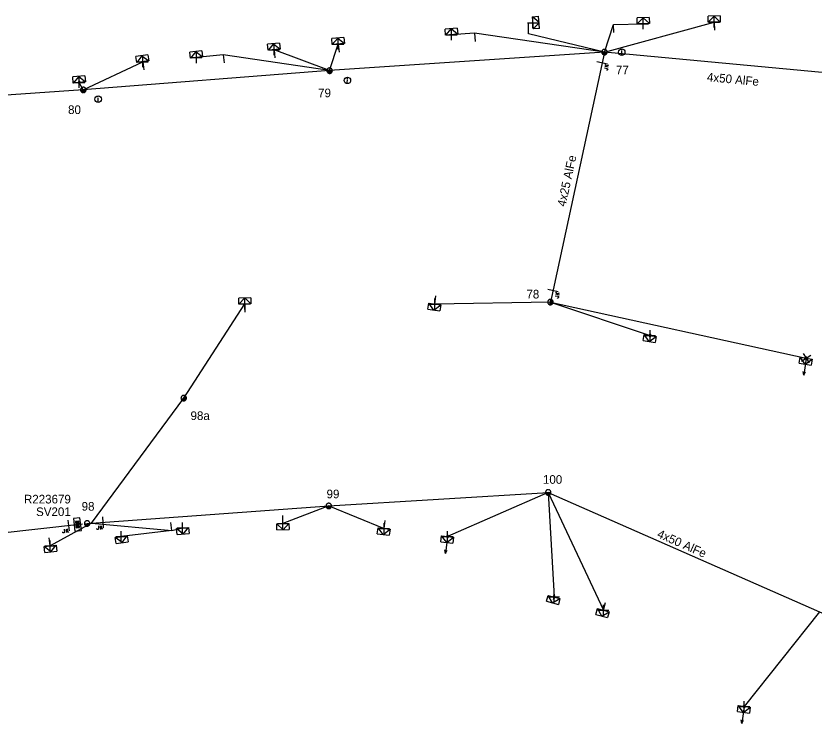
# Model space of a CAD drawing. Extents: x -544780 to -541582, y -1198995 to -1196551.
# Drawn here: x -541744 to -541651.7, y -1198813.7 to -1198730.4 of the extents above; entities that cross this region are included whole.
import ezdxf

# ---------------------------------------------------------------- set-up
doc = ezdxf.new("R2010")
doc.units = 0
for name, color, linetype in [('Vrstva 1', 7, 'Continuous'), ('Vrstva 10', 7, 'Continuous'), ('Vrstva 13', 7, 'Continuous'), ('Vrstva 14', 7, 'Continuous'), ('Vrstva 15', 7, 'Continuous'), ('Vrstva 18', 7, 'Continuous'), ('Vrstva 2', 7, 'Continuous'), ('Vrstva 28', 7, 'Continuous'), ('Vrstva 29', 7, 'Continuous'), ('Vrstva 30', 7, 'Continuous'), ('Vrstva 31', 7, 'Continuous'), ('Vrstva 34', 7, 'Continuous'), ('Vrstva 36', 7, 'Continuous'), ('Vrstva 52', 7, 'Continuous'), ('Vrstva 54', 7, 'Continuous'), ('Vrstva 59', 7, 'Continuous'), ('Vrstva 8', 7, 'Continuous'), ('Vrstva 9', 7, 'Continuous')]:
    doc.layers.add(name, color=color, linetype=linetype)

# ---------------------------------------------------------------- blocks, each defined once
blk = doc.blocks.new('NN440')
at = {"layer": 'Vrstva 2'}
for points in [[(0.63, 0), (0.63, 0.06), (0.62, 0.13), (0.6, 0.19), (0.58, 0.25), (0.55, 0.31), (0.51, 0.37), (0.47, 0.42), (0.42, 0.46), (0.37, 0.51), (0.32, 0.54), (0.26, 0.57), (0.2, 0.59), (0.13, 0.61), (0.07, 0.62), (0, 0.63), (-0.06, 0.62), (-0.13, 0.61), (-0.19, 0.59), (-0.26, 0.57), (-0.31, 0.54), (-0.37, 0.51), (-0.42, 0.46), (-0.47, 0.42), (-0.51, 0.37), (-0.54, 0.31), (-0.57, 0.25), (-0.6, 0.19), (-0.62, 0.13), (-0.63, 0.06), (-0.63, 0), (-0.63, -0.07), (-0.62, -0.14), (-0.6, -0.2), (-0.57, -0.26), (-0.54, -0.32), (-0.51, -0.37), (-0.47, -0.43), (-0.42, -0.47), (-0.37, -0.51), (-0.31, -0.55), (-0.26, -0.58), (-0.19, -0.6), (-0.13, -0.62), (-0.06, -0.63), (0, -0.63), (0.07, -0.63), (0.13, -0.62), (0.2, -0.6), (0.26, -0.58), (0.32, -0.55), (0.37, -0.51), (0.42, -0.47), (0.47, -0.43), (0.51, -0.37), (0.55, -0.32), (0.58, -0.26), (0.6, -0.2), (0.62, -0.14), (0.63, -0.07), (0.63, 0)], [(-0.63, 0), (0.63, 0)], [(-0.6, -0.18), (0.57, -0.18)], [(-0.51, -0.32), (0.5, -0.32)], [(-0.37, -0.47), (0.35, -0.47)]]:
    blk.add_lwpolyline(points, dxfattribs=at)
blk = doc.blocks.new('NN560')
at = {"layer": 'Vrstva 2'}
for points in [[(1.999, -0.001), (1.59, 0.141)], [(0, -0.001), (1.999, -0.001)], [(1.999, -0.001), (1.59, -0.134)]]:
    blk.add_lwpolyline(points, dxfattribs=at)
blk = doc.blocks.new('NN840')
at = {"layer": 'Vrstva 15'}
for points in [[(0.003, 0.619), (0.003, -0.631)], [(-0.745, -0.71), (-0.745, -0.66)], [(-0.73, -0.764), (-0.745, -0.71)], [(-0.657, -0.798), (-0.73, -0.764)], [(-0.627, -0.798), (-0.657, -0.798)], [(-0.558, -0.764), (-0.627, -0.798)], [(-0.538, -0.71), (-0.558, -0.764)], [(-0.538, -0.385), (-0.538, -0.71)], [(-0.332, -0.385), (-0.332, -0.798)], [(-0.332, -0.641), (-0.125, -0.385)], [(-0.263, -0.557), (-0.091, -0.798)]]:
    blk.add_lwpolyline(points, dxfattribs=at)
blk = doc.blocks.new('NN770')
at = {"layer": 'Vrstva 10'}
for p, q in [((0.002, 0.187), (0.002, 0.263)), ((0.002, -0.276), (0.002, 0.111))]:
    blk.add_line(p, q, dxfattribs=at)
blk.add_circle((0, -0.008), 0.375, dxfattribs=at)
blk = doc.blocks.new('NN800')
at = {"layer": 'Vrstva 1'}
for points in [[(-0.442, 0.442), (0.442, -0.442)], [(-0.442, -0.442), (0.442, 0.442)]]:
    blk.add_lwpolyline(points, dxfattribs=at)
blk = doc.blocks.new('NN620')
at = {"layer": 'Vrstva 8'}
for points in [[(0.752, 0.004), (-0.748, 0.004)], [(-0.748, 0.004), (-0.748, -0.746)], [(0.752, -0.746), (0.752, 0.004)], [(-0.748, -0.746), (0.752, -0.746)], [(0.368, -0.18), (-0.376, -0.18)], [(-0.376, -0.18), (-0.376, -0.558)], [(-0.376, -0.558), (0.368, -0.558)], [(0.321, -0.227), (-0.329, -0.227)], [(-0.329, -0.227), (-0.329, -0.51)], [(-0.329, -0.51), (0.321, -0.51)], [(0.274, -0.274), (-0.281, -0.274)], [(-0.281, -0.274), (-0.281, -0.463)], [(-0.281, -0.463), (0.274, -0.463)], [(0.227, -0.321), (-0.234, -0.321)], [(-0.234, -0.321), (-0.234, -0.416)], [(-0.234, -0.416), (0.227, -0.416)], [(-0.193, -0.369), (0.185, -0.369)], [(0.227, -0.416), (0.227, -0.321)], [(0.274, -0.463), (0.274, -0.274)], [(0.321, -0.51), (0.321, -0.227)], [(0.368, -0.558), (0.368, -0.18)]]:
    blk.add_lwpolyline(points, dxfattribs=at)
blk = doc.blocks.new('NN630')
at = {"layer": 'Vrstva 9'}
for points in [[(-0.003, -0.7), (-0.703, 0)], [(-0.703, -0.7), (-0.703, 0), (0.697, 0), (0.697, -0.7)], [(-0.703, -0.7), (0.697, -0.7)], [(-0.003, -0.7), (0.697, 0)]]:
    blk.add_lwpolyline(points, dxfattribs=at)
blk = doc.blocks.new('NN500')
at = {"layer": 'Vrstva 2'}
for points in [[(0, -0.24), (0.02, -0.23), (0.05, -0.23), (0.07, -0.22), (0.09, -0.22), (0.12, -0.2), (0.14, -0.19), (0.16, -0.18), (0.17, -0.16), (0.19, -0.14), (0.2, -0.12), (0.21, -0.1), (0.22, -0.07), (0.23, -0.05), (0.23, -0.02), (0.23, 0), (0.23, 0.02), (0.23, 0.05), (0.22, 0.07), (0.21, 0.1), (0.2, 0.12), (0.19, 0.14), (0.17, 0.16), (0.16, 0.17), (0.14, 0.19), (0.12, 0.2), (0.09, 0.21), (0.07, 0.22), (0.05, 0.23), (0.02, 0.23), (0, 0.23), (-0.03, 0.23), (-0.05, 0.23), (-0.07, 0.22), (-0.1, 0.21), (-0.12, 0.2), (-0.14, 0.19), (-0.16, 0.17), (-0.18, 0.16), (-0.19, 0.14), (-0.2, 0.12), (-0.22, 0.1), (-0.22, 0.07), (-0.23, 0.05), (-0.23, 0.02), (-0.24, 0), (-0.23, -0.02), (-0.23, -0.05), (-0.22, -0.07), (-0.22, -0.1), (-0.2, -0.12), (-0.19, -0.14), (-0.18, -0.16), (-0.16, -0.18), (-0.14, -0.19), (-0.12, -0.2), (-0.1, -0.22), (-0.07, -0.22), (-0.05, -0.23), (-0.03, -0.23), (0, -0.24)], [(0, -0.24), (0.02, -0.23), (0.05, -0.23), (0.07, -0.22), (0.09, -0.22), (0.12, -0.2), (0.14, -0.19), (0.16, -0.18), (0.17, -0.16), (0.19, -0.14), (0.2, -0.12), (0.21, -0.1), (0.22, -0.07), (0.23, -0.05), (0.23, -0.02), (0.23, 0), (0.23, 0.02), (0.23, 0.05), (0.22, 0.07), (0.21, 0.1), (0.2, 0.12), (0.19, 0.14), (0.17, 0.16), (0.16, 0.17), (0.14, 0.19), (0.12, 0.2), (0.09, 0.21), (0.07, 0.22), (0.05, 0.23), (0.02, 0.23), (0, 0.23), (-0.03, 0.23), (-0.05, 0.23), (-0.07, 0.22), (-0.1, 0.21), (-0.12, 0.2), (-0.14, 0.19), (-0.16, 0.17), (-0.18, 0.16), (-0.19, 0.14), (-0.2, 0.12), (-0.22, 0.1), (-0.22, 0.07), (-0.23, 0.05), (-0.23, 0.02), (-0.24, 0), (-0.23, -0.02), (-0.23, -0.05), (-0.22, -0.07), (-0.22, -0.1), (-0.2, -0.12), (-0.19, -0.14), (-0.18, -0.16), (-0.16, -0.18), (-0.14, -0.19), (-0.12, -0.2), (-0.1, -0.22), (-0.07, -0.22), (-0.05, -0.23), (-0.03, -0.23), (0, -0.24)], [(0, -0.21), (0.02, -0.2), (0.04, -0.2), (0.06, -0.2), (0.08, -0.19), (0.1, -0.18), (0.12, -0.17), (0.14, -0.15), (0.15, -0.14), (0.16, -0.12), (0.18, -0.1), (0.19, -0.08), (0.19, -0.06), (0.2, -0.04), (0.2, -0.02), (0.2, 0), (0.2, 0.02), (0.2, 0.04), (0.19, 0.06), (0.19, 0.08), (0.18, 0.1), (0.16, 0.12), (0.15, 0.14), (0.14, 0.15), (0.12, 0.17), (0.1, 0.18), (0.08, 0.19), (0.06, 0.19), (0.04, 0.2), (0.02, 0.2), (0, 0.2), (-0.02, 0.2), (-0.04, 0.2), (-0.06, 0.19), (-0.08, 0.19), (-0.1, 0.18), (-0.12, 0.17), (-0.14, 0.15), (-0.15, 0.14), (-0.17, 0.12), (-0.18, 0.1), (-0.19, 0.08), (-0.2, 0.06), (-0.2, 0.04), (-0.21, 0.02), (-0.21, 0), (-0.21, -0.02), (-0.2, -0.04), (-0.2, -0.06), (-0.19, -0.08), (-0.18, -0.1), (-0.17, -0.12), (-0.15, -0.14), (-0.14, -0.15), (-0.12, -0.17), (-0.1, -0.18), (-0.08, -0.19), (-0.06, -0.2), (-0.04, -0.2), (-0.02, -0.2), (0, -0.21)], [(0, -0.18), (0.02, -0.18), (0.04, -0.17), (0.05, -0.17), (0.07, -0.16), (0.09, -0.15), (0.1, -0.14), (0.12, -0.13), (0.13, -0.12), (0.14, -0.1), (0.15, -0.09), (0.16, -0.07), (0.17, -0.05), (0.17, -0.04), (0.17, -0.02), (0.17, 0), (0.17, 0.02), (0.17, 0.04), (0.17, 0.05), (0.16, 0.07), (0.15, 0.09), (0.14, 0.1), (0.13, 0.12), (0.12, 0.13), (0.1, 0.14), (0.09, 0.15), (0.07, 0.16), (0.05, 0.17), (0.04, 0.17), (0.02, 0.17), (0, 0.18), (-0.02, 0.17), (-0.04, 0.17), (-0.06, 0.17), (-0.07, 0.16), (-0.09, 0.15), (-0.1, 0.14), (-0.12, 0.13), (-0.13, 0.12), (-0.14, 0.1), (-0.15, 0.09), (-0.16, 0.07), (-0.17, 0.05), (-0.17, 0.04), (-0.18, 0.02), (-0.18, 0), (-0.18, -0.02), (-0.17, -0.04), (-0.17, -0.05), (-0.16, -0.07), (-0.15, -0.09), (-0.14, -0.1), (-0.13, -0.12), (-0.12, -0.13), (-0.1, -0.14), (-0.09, -0.15), (-0.07, -0.16), (-0.06, -0.17), (-0.04, -0.17), (-0.02, -0.18), (0, -0.18)], [(0, -0.15), (0.01, -0.15), (0.03, -0.14), (0.04, -0.14), (0.06, -0.13), (0.07, -0.13), (0.08, -0.12), (0.1, -0.11), (0.11, -0.1), (0.12, -0.09), (0.13, -0.07), (0.13, -0.06), (0.14, -0.05), (0.14, -0.03), (0.14, -0.02), (0.14, 0), (0.14, 0.01), (0.14, 0.03), (0.14, 0.04), (0.13, 0.06), (0.13, 0.07), (0.12, 0.09), (0.11, 0.1), (0.1, 0.11), (0.08, 0.12), (0.07, 0.13), (0.06, 0.13), (0.04, 0.14), (0.03, 0.14), (0.01, 0.14), (0, 0.15), (-0.02, 0.14), (-0.03, 0.14), (-0.05, 0.14), (-0.06, 0.13), (-0.07, 0.13), (-0.09, 0.12), (-0.1, 0.11), (-0.11, 0.1), (-0.12, 0.09), (-0.13, 0.07), (-0.13, 0.06), (-0.14, 0.04), (-0.14, 0.03), (-0.15, 0.01), (-0.15, 0), (-0.15, -0.02), (-0.14, -0.03), (-0.14, -0.05), (-0.13, -0.06), (-0.13, -0.07), (-0.12, -0.09), (-0.11, -0.1), (-0.1, -0.11), (-0.09, -0.12), (-0.07, -0.13), (-0.06, -0.13), (-0.05, -0.14), (-0.03, -0.14), (-0.02, -0.15), (0, -0.15)], [(0, -0.12), (0.01, -0.12), (0.02, -0.11), (0.03, -0.11), (0.05, -0.11), (0.06, -0.1), (0.07, -0.09), (0.08, -0.09), (0.09, -0.08), (0.09, -0.07), (0.1, -0.06), (0.11, -0.05), (0.11, -0.04), (0.11, -0.02), (0.11, -0.01), (0.12, 0), (0.11, 0.01), (0.11, 0.02), (0.11, 0.04), (0.11, 0.05), (0.1, 0.06), (0.09, 0.07), (0.09, 0.08), (0.08, 0.09), (0.07, 0.09), (0.06, 0.1), (0.05, 0.11), (0.03, 0.11), (0.02, 0.11), (0.01, 0.12), (0, 0.12), (-0.01, 0.12), (-0.03, 0.11), (-0.04, 0.11), (-0.05, 0.11), (-0.06, 0.1), (-0.07, 0.09), (-0.08, 0.09), (-0.09, 0.08), (-0.1, 0.07), (-0.1, 0.06), (-0.11, 0.05), (-0.11, 0.04), (-0.12, 0.02), (-0.12, 0.01), (-0.12, 0), (-0.12, -0.01), (-0.12, -0.02), (-0.11, -0.04), (-0.11, -0.05), (-0.1, -0.06), (-0.1, -0.07), (-0.09, -0.08), (-0.08, -0.09), (-0.07, -0.09), (-0.06, -0.1), (-0.05, -0.11), (-0.04, -0.11), (-0.03, -0.11), (-0.01, -0.12), (0, -0.12)], [(0, -0.09), (0.01, -0.09), (0.02, -0.09), (0.03, -0.08), (0.03, -0.08), (0.04, -0.08), (0.05, -0.07), (0.06, -0.07), (0.06, -0.06), (0.07, -0.05), (0.07, -0.04), (0.08, -0.04), (0.08, -0.03), (0.08, -0.02), (0.09, -0.01), (0.09, 0), (0.09, 0.01), (0.08, 0.02), (0.08, 0.03), (0.08, 0.03), (0.07, 0.04), (0.07, 0.05), (0.06, 0.06), (0.06, 0.06), (0.05, 0.07), (0.04, 0.07), (0.03, 0.08), (0.03, 0.08), (0.02, 0.08), (0.01, 0.09), (0, 0.09), (-0.01, 0.09), (-0.02, 0.08), (-0.03, 0.08), (-0.04, 0.08), (-0.04, 0.07), (-0.05, 0.07), (-0.06, 0.06), (-0.07, 0.06), (-0.07, 0.05), (-0.08, 0.04), (-0.08, 0.03), (-0.08, 0.03), (-0.09, 0.02), (-0.09, 0.01), (-0.09, 0), (-0.09, -0.01), (-0.09, -0.02), (-0.08, -0.03), (-0.08, -0.04), (-0.08, -0.04), (-0.07, -0.05), (-0.07, -0.06), (-0.06, -0.07), (-0.05, -0.07), (-0.04, -0.08), (-0.04, -0.08), (-0.03, -0.08), (-0.02, -0.09), (-0.01, -0.09), (0, -0.09)], [(0, -0.06), (0, -0.06), (0.01, -0.06), (0.02, -0.05), (0.02, -0.05), (0.03, -0.05), (0.03, -0.05), (0.04, -0.04), (0.04, -0.04), (0.05, -0.03), (0.05, -0.03), (0.05, -0.02), (0.05, -0.02), (0.05, -0.01), (0.06, -0.01), (0.06, 0), (0.06, 0.01), (0.05, 0.01), (0.05, 0.02), (0.05, 0.02), (0.05, 0.03), (0.05, 0.03), (0.04, 0.04), (0.04, 0.04), (0.03, 0.05), (0.03, 0.05), (0.02, 0.05), (0.02, 0.05), (0.01, 0.06), (0, 0.06), (0, 0.06), (-0.01, 0.06), (-0.01, 0.06), (-0.02, 0.05), (-0.02, 0.05), (-0.03, 0.05), (-0.03, 0.05), (-0.04, 0.04), (-0.04, 0.04), (-0.05, 0.03), (-0.05, 0.03), (-0.05, 0.02), (-0.06, 0.02), (-0.06, 0.01), (-0.06, 0.01), (-0.06, 0), (-0.06, -0.01), (-0.06, -0.01), (-0.06, -0.02), (-0.05, -0.02), (-0.05, -0.03), (-0.05, -0.03), (-0.04, -0.04), (-0.04, -0.04), (-0.03, -0.05), (-0.03, -0.05), (-0.02, -0.05), (-0.02, -0.05), (-0.01, -0.06), (-0.01, -0.06), (0, -0.06)], [(0, -0.03), (0, -0.03), (0, -0.03), (0.01, -0.03), (0.01, -0.03), (0.01, -0.02), (0.02, -0.02), (0.02, -0.02), (0.02, -0.02), (0.02, -0.02), (0.02, -0.01), (0.02, -0.01), (0.03, -0.01), (0.03, -0.01), (0.03, 0), (0.03, 0), (0.03, 0), (0.03, 0.01), (0.03, 0.01), (0.02, 0.01), (0.02, 0.01), (0.02, 0.02), (0.02, 0.02), (0.02, 0.02), (0.02, 0.02), (0.01, 0.02), (0.01, 0.02), (0.01, 0.03), (0, 0.03), (0, 0.03), (0, 0.03), (0, 0.03), (-0.01, 0.03), (-0.01, 0.03), (-0.01, 0.02), (-0.02, 0.02), (-0.02, 0.02), (-0.02, 0.02), (-0.02, 0.02), (-0.02, 0.02), (-0.03, 0.01), (-0.03, 0.01), (-0.03, 0.01), (-0.03, 0.01), (-0.03, 0), (-0.03, 0), (-0.03, 0), (-0.03, -0.01), (-0.03, -0.01), (-0.03, -0.01), (-0.03, -0.01), (-0.02, -0.02), (-0.02, -0.02), (-0.02, -0.02), (-0.02, -0.02), (-0.02, -0.02), (-0.01, -0.03), (-0.01, -0.03), (-0.01, -0.03), (0, -0.03), (0, -0.03)], [(0.23, 0), (0.7, 0)]]:
    blk.add_lwpolyline(points, dxfattribs=at)
blk = doc.blocks.new('NN510')
at = {"layer": 'Vrstva 2'}
blk.add_lwpolyline([(0.001, 0.002), (0.001, 0.939)], dxfattribs=at)

msp = doc.modelspace()

# ---------------------------------------------------------------- linework, layer by layer
at = {"layer": 'Vrstva 1'}
for points in [[(-541675.9, -1198734.63), (-541707.69, -1198736.78), (-541736.18, -1198739.01), (-541758.43, -1198740.53), (-541784.495, -1198741.09), (-541819.23, -1198744.44), (-541849.912, -1198746.25)], [(-541675.9, -1198734.63), (-541682.15, -1198763.56)], [(-541645.361, -1198737.479), (-541675.9, -1198734.63)], [(-541735.25, -1198789.135), (-541707.79, -1198787.15), (-541682.4, -1198785.58), (-541651.01, -1198799.41), (-541617.52, -1198813.66), (-541587.69, -1198808.17), (-541585.786, -1198807.846)], [(-541765.94, -1198792.53), (-541736.265, -1198789.228)]]:
    msp.add_lwpolyline(points, dxfattribs=at)
at = {"layer": 'Vrstva 52'}
msp.add_lwpolyline([(-541675.9, -1198734.63), (-541684.677, -1198732.504), (-541684.685, -1198731.252), (-541684.162, -1198731.231)], dxfattribs=at)
at = {"layer": 'Vrstva 54'}
for points in [[(-541675.9, -1198734.63), (-541663.204, -1198731.165)], [(-541707.69, -1198736.78), (-541714.111, -1198734.36)], [(-541707.69, -1198736.78), (-541706.684, -1198733.706)], [(-541707.69, -1198736.78), (-541719.989, -1198734.94), (-541723.102, -1198735.271)], [(-541736.18, -1198739.01), (-541729.303, -1198735.743)], [(-541736.18, -1198739.01), (-541736.645, -1198738.146)], [(-541735.25, -1198789.135), (-541724.57, -1198774.67), (-541717.494, -1198763.776)], [(-541682.15, -1198763.56), (-541695.532, -1198763.783)], [(-541682.15, -1198763.56), (-541652.568, -1198770.05)], [(-541682.15, -1198763.56), (-541670.608, -1198767.429)], [(-541682.4, -1198785.58), (-541694.038, -1198790.676)], [(-541682.4, -1198785.58), (-541676.011, -1198799.217)], [(-541707.79, -1198787.15), (-541701.388, -1198789.761)], [(-541735.25, -1198789.135), (-541740.018, -1198791.76)], [(-541735.25, -1198789.135), (-541725.928, -1198789.982)], [(-541651.01, -1198799.41), (-541659.72, -1198810.356)]]:
    msp.add_lwpolyline(points, dxfattribs=at)
at = {"layer": 'Vrstva 59'}
for points in [[(-541725.928, -1198789.982), (-541724.705, -1198789.701)], [(-541725.928, -1198789.982), (-541731.782, -1198790.702)]]:
    msp.add_lwpolyline(points, dxfattribs=at)
at = {"layer": 'Vrstva 8'}
for points in [[(-541675.9, -1198734.63), (-541674.869, -1198731.429), (-541671.407, -1198731.35)], [(-541675.9, -1198734.63), (-541690.91, -1198732.449), (-541693.573, -1198732.615)], [(-541682.4, -1198785.58), (-541681.722, -1198797.68)], [(-541707.79, -1198787.15), (-541713.092, -1198789.197)]]:
    msp.add_lwpolyline(points, dxfattribs=at)

# ---------------------------------------------------------------- block references
at = {"layer": 'Vrstva 13'}
for name, p, rotation in [('NN510', (-541674.869, -1198731.429), -178.67713888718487), ('NN510', (-541663.203, -1198731.164), -178.77988887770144), ('NN510', (-541690.91, -1198732.449), -176.44749998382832), ('NN510', (-541714.11, -1198734.36), -175.0086666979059), ('NN510', (-541706.683, -1198733.706), -174.65909170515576), ('NN510', (-541719.989, -1198734.94), -173.91381656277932), ('NN510', (-541729.303, -1198735.743), -171.87156112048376), ('NN510', (-541695.532, -1198763.783), -8.065369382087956), ('NN510', (-541717.493, -1198763.775), -178.95150279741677), ('NN560', (-541652.568, -1198770.05), -98.08100553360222), ('NN510', (-541713.092, -1198789.197), 1.3868888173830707), ('NN510', (-541701.389, -1198789.762), -7.163213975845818), ('NN510', (-541725.928, -1198789.983), 7.014597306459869), ('NN560', (-541694.037, -1198790.675), -97.02018886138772), ('NN510', (-541740.019, -1198791.76), 7.266955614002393), ('NN510', (-541676.012, -1198799.217), -15.409372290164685), ('NN560', (-541659.72, -1198810.355), -97.83748887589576)]:
    msp.add_blockref(name, p, dxfattribs=dict(at, rotation=rotation))
for name, p, xscale, yscale, rotation in [('NN440', (-541675.899, -1198734.63), 0.5000000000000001, 0.5000000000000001, -5.329469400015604), ('NN440', (-541707.689, -1198736.781), 0.49999999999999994, 0.4999999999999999, 3.8690971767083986), ('NN500', (-541736.645, -1198738.146), 0.5, 0.49999999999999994, 95.07799997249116), ('NN440', (-541736.179, -1198739.01), 0.5, 0.5, 4.4755916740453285), ('NN440', (-541682.15, -1198763.56), 0.5000000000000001, 0.5, 77.80924718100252), ('NN500', (-541670.608, -1198767.429), 0.5000000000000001, 0.5, -98.63400003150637), ('NN500', (-541652.568, -1198770.05), 0.5, 0.5, -98.08100005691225), ('NN440', (-541724.569, -1198774.67), 0.5, 0.5, 53.560291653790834), ('NN440', (-541682.4, -1198785.579), 0.5000000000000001, 0.4999999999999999, 3.538400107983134), ('NN440', (-541707.789, -1198787.149), 0.5, 0.49999999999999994, 4.134547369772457), ('NN440', (-541735.74, -1198789.169), 0.5, 0.5000000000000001, 6.349302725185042), ('NN500', (-541694.038, -1198790.676), 0.5000000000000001, 0.5, -97.02000002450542), ('NN500', (-541681.722, -1198797.68), 0.5000000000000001, 0.4999999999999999, -105.00800000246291), ('NN500', (-541659.72, -1198810.356), 0.5000000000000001, 0.5, -97.8369999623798)]:
    msp.add_blockref(name, p, dxfattribs=dict(at, xscale=xscale, yscale=yscale, rotation=rotation))
at = {"layer": 'Vrstva 18'}
for p, rotation in [((-541676.163, -1198735.846), 77.80924718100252), ((-541681.859, -1198762.213), 77.80924718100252), ((-541737.894, -1198789.41), 6.349302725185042), ((-541733.929, -1198789.04), 4.134547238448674)]:
    msp.add_blockref('NN840', p, dxfattribs=dict(at, rotation=rotation))
at = {"layer": 'Vrstva 28', "rotation": -83.65100007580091}
msp.add_blockref('NN620', (-541736.486, -1198789.253), dxfattribs=at)
at = {"layer": 'Vrstva 31'}
for p, rotation in [((-541684.162, -1198731.231), 93.58071108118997), ((-541671.407, -1198731.35), -178.67713888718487), ((-541663.204, -1198731.165), -178.77988887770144), ((-541693.573, -1198732.615), -176.44749998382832), ((-541706.684, -1198733.706), -174.65909170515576), ((-541714.111, -1198734.36), -175.0086666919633), ((-541729.303, -1198735.743), -171.87156098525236), ((-541723.102, -1198735.271), -173.91381656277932), ((-541736.644, -1198738.146), -174.9221361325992), ((-541717.493, -1198763.776), -178.95150279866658), ((-541695.532, -1198763.783), -8.065369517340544), ((-541670.608, -1198767.429), -8.63426660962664), ((-541652.568, -1198770.049), -8.081005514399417), ((-541724.705, -1198789.702), 5.37670549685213), ((-541713.092, -1198789.196), 1.3868888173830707), ((-541701.388, -1198789.761), -7.163213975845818), ((-541731.782, -1198790.702), 7.014597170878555), ((-541694.038, -1198790.675), -7.020188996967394), ((-541740.018, -1198791.76), 7.266955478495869), ((-541681.722, -1198797.68), -15.008247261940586), ((-541676.011, -1198799.217), -15.40937214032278), ((-541659.72, -1198810.356), -7.837488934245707)]:
    msp.add_blockref('NN630', p, dxfattribs=dict(at, rotation=rotation))
at = {"layer": 'Vrstva 34'}
for p, rotation in [((-541684.162, -1198731.231), 45), ((-541671.407, -1198731.35), 45), ((-541663.204, -1198731.165), 45), ((-541693.573, -1198732.615), 45), ((-541706.684, -1198733.706), 45), ((-541714.111, -1198734.36), 45), ((-541729.303, -1198735.743), 44.99999995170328), ((-541723.102, -1198735.271), 45.000000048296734), ((-541736.644, -1198738.146), 45.00000009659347), ((-541717.494, -1198763.776), 44.99999995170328), ((-541695.532, -1198763.783), 45), ((-541670.608, -1198767.429), 45), ((-541652.568, -1198770.05), -12.374171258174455), ((-541713.092, -1198789.196), 44.99999995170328), ((-541724.705, -1198789.701), 44.99999995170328), ((-541701.388, -1198789.761), 45.00000009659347), ((-541731.782, -1198790.702), 45), ((-541694.037, -1198790.675), 45), ((-541740.018, -1198791.76), 45), ((-541681.722, -1198797.68), 44.99999995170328), ((-541676.011, -1198799.217), 45.00000009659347), ((-541659.72, -1198810.356), 45)]:
    msp.add_blockref('NN800', p, dxfattribs=dict(at, rotation=rotation))
at = {"layer": 'Vrstva 36'}
msp.add_blockref('NN770', (-541673.899, -1198734.63), dxfattribs=at)
for p, rotation in [((-541705.633, -1198737.896), -5.329727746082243), ((-541734.466, -1198740.066), 4.4755916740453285)]:
    msp.add_blockref('NN770', p, dxfattribs=dict(at, rotation=rotation))

# ---------------------------------------------------------------- texts
at = {"layer": 'Vrstva 14'}
for s, p in [('77', (-541674.568, -1198737.202)), ('79', (-541709.023, -1198739.857)), ('80', (-541737.945, -1198741.798)), ('78', (-541684.923, -1198763.141)), ('98a', (-541723.778, -1198777.206)), ('100', (-541683.013, -1198784.585)), ('99', (-541708.043, -1198786.263)), ('98', (-541736.375, -1198787.694))]:
    msp.add_text(s, height=1, dxfattribs=at).set_placement(p)
at = {"layer": 'Vrstva 2'}
for s, rotation, p in [('4x50 AlFe', 354.67, (-541664.072, -1198737.99)), ('4x25 AlFe', 77.809, (-541680.398, -1198752.574)), ('4x50 AlFe', 336.222, (-541669.889, -1198790.741))]:
    msp.add_text(s, height=1, rotation=rotation, dxfattribs=at).set_placement(p)
at = {"layer": 'Vrstva 29'}
msp.add_text('R223679', height=1, dxfattribs=at).set_placement((-541743.048, -1198786.862))
at = {"layer": 'Vrstva 30'}
msp.add_text('SV201', height=1, dxfattribs=at).set_placement((-541741.646, -1198788.319))

doc.saveas('drawing.dxf')
